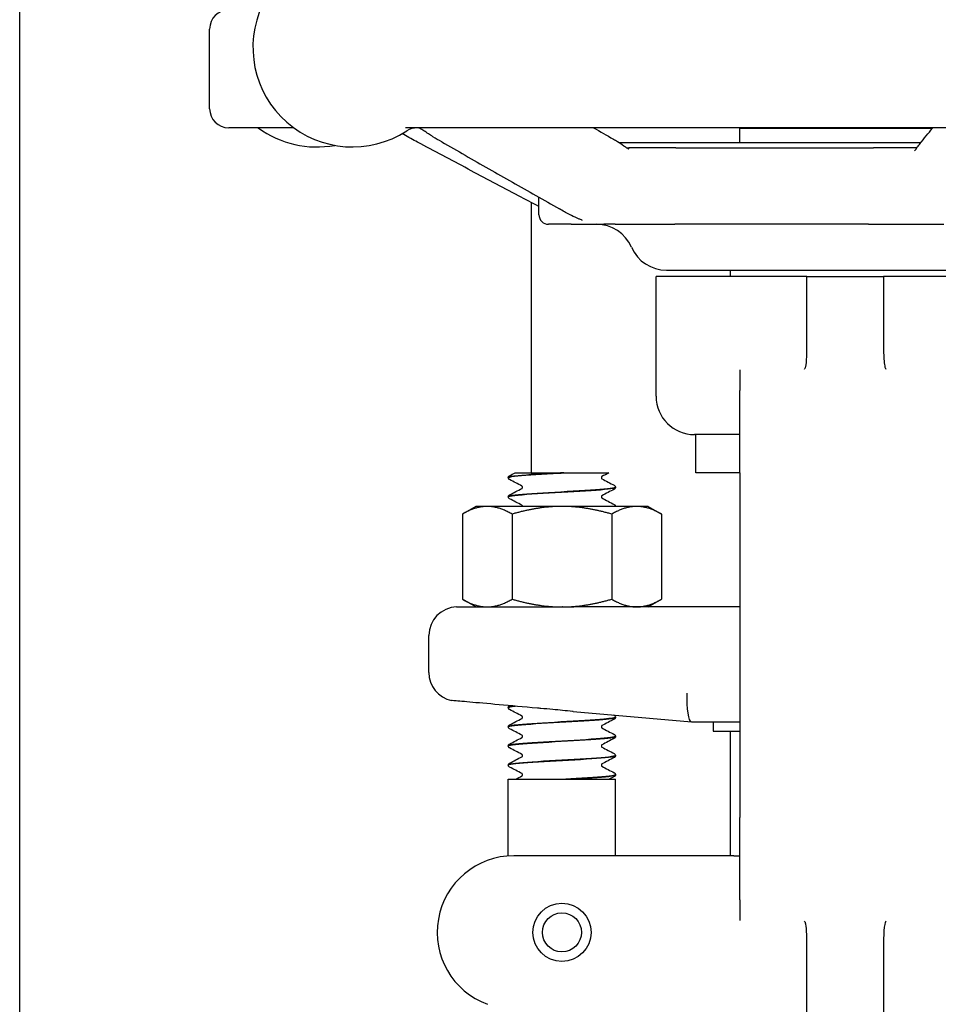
# Model space of a CAD drawing. Header units: inches. Extents: x 24 to 1128, y -94 to 748.
# Tile 500 of 573: x 967.96 to 970.96, y 263.45 to 266.67. Entities that reach past the tile are written whole.
import ezdxf

# ---------------------------------------------------------------- set-up
doc = ezdxf.new("R2010")
doc.units = ezdxf.units.IN
doc.header["$LTSCALE"] = 32
doc.header["$MEASUREMENT"] = 0
doc.layers.add('Visible (ANSI)', color=7, linetype='Continuous', lineweight=30)

msp = doc.modelspace()

# ---------------------------------------------------------------- linework, layer by layer
at = {"layer": 'Visible (ANSI)'}
for p, q in [((967.95916, 236.12612), (967.95916, 271.87612)), ((968.57916, 266.37762), (968.57916, 266.63762)), ((968.85385, 266.31512), (968.64166, 266.31512)), ((971.17415, 266.31512), (969.21899, 266.31512)), ((970.31041, 266.31362), (970.9384, 266.31362)), ((970.31041, 266.26575), (970.31041, 266.31362)), ((970.90018, 266.26575), (969.91793, 266.26575)), ((970.10091, 266.25012), (969.94741, 266.25012)), ((970.10091, 266.25012), (970.74647, 266.25012)), ((970.74622, 266.25012), (970.74647, 266.25012)), ((970.88809, 266.25012), (970.74647, 266.25012)), ((969.65416, 266.03137), (969.65416, 266.08836)), ((969.62916, 266.07103), (969.62916, 265.18862)), ((969.75927, 266.00012), (969.68541, 266.00012)), ((969.75927, 266.00012), (969.86652, 266.00012)), ((969.90326, 266.00012), (969.86652, 266.00012)), ((969.90326, 266.00012), (970.09804, 266.00012)), ((970.73046, 266.00012), (970.09804, 266.00012)), ((970.73046, 266.00012), (970.97601, 266.00012)), ((970.07084, 265.85012), (971.23754, 265.85012)), ((970.27916, 265.83012), (970.27916, 265.85012)), ((970.03666, 265.43862), (970.03666, 265.83012)), ((970.52301, 265.83012), (970.03666, 265.83012)), ((970.52916, 265.83012), (970.52301, 265.83012)), ((970.52916, 265.69617), (970.52916, 265.83012)), ((970.52916, 265.83012), (970.77916, 265.83012)), ((970.78532, 265.83012), (970.77916, 265.83012)), ((970.77916, 265.83012), (970.77916, 265.69617)), ((971.27166, 265.83012), (970.78532, 265.83012)), ((970.52916, 265.60368), (970.52916, 265.69617)), ((970.77916, 265.69617), (970.77916, 265.60368)), ((970.31041, 265.5253), (970.31041, 265.45722)), ((970.31041, 265.18862), (970.31041, 265.45722)), ((970.31041, 265.31362), (970.16166, 265.31362)), ((970.16666, 265.18862), (970.16666, 265.31362)), ((969.57616, 265.18862), (969.64326, 265.18862)), ((969.64326, 265.18862), (969.72419, 265.18862)), ((969.7351, 265.18862), (969.72419, 265.18862)), ((969.7351, 265.18862), (969.81588, 265.18862)), ((969.81588, 265.18862), (969.88227, 265.18862)), ((970.31041, 265.18862), (970.16666, 265.18862)), ((970.31041, 265.18862), (970.31041, 264.06362)), ((969.55416, 265.17265), (969.55416, 265.17327)), ((969.90416, 265.14137), (969.90416, 265.14199)), ((969.55416, 265.11008), (969.55416, 265.1107)), ((969.44766, 265.07912), (969.40412, 265.05398)), ((969.48538, 265.07912), (969.44766, 265.07912)), ((969.72916, 265.07912), (969.48538, 265.07912)), ((969.97295, 265.07912), (969.72916, 265.07912)), ((969.90416, 265.07912), (969.90416, 265.07942)), ((970.01066, 265.07912), (969.97295, 265.07912)), ((970.01066, 265.07912), (970.05421, 265.05398)), ((969.40412, 265.05398), (969.40412, 264.77627)), ((969.56664, 265.05398), (969.56664, 264.77627)), ((969.89169, 265.05398), (969.89169, 264.77627)), ((970.05421, 265.05398), (970.05421, 264.77627)), ((969.44766, 264.75112), (969.40412, 264.77627)), ((970.01066, 264.75112), (970.05421, 264.77627)), ((969.44766, 264.75112), (969.48538, 264.75112)), ((969.48538, 264.75112), (969.72916, 264.75112)), ((969.57667, 264.75096), (969.577, 264.75112)), ((969.72916, 264.75112), (969.76754, 264.75112)), ((969.7319, 264.75112), (969.73055, 264.75105)), ((969.74207, 264.75108), (969.74279, 264.75112)), ((970.31041, 264.75112), (969.76754, 264.75112)), ((969.29491, 264.53703), (969.29491, 264.65737)), ((969.55416, 264.4219), (969.55416, 264.42252)), ((969.55837, 264.42855), (969.5585, 264.42862)), ((969.76558, 264.40995), (970.15199, 264.37614)), ((969.90416, 264.39062), (969.90416, 264.39124)), ((969.55416, 264.35933), (969.55416, 264.35995)), ((970.15217, 264.37612), (970.15199, 264.37614)), ((970.15217, 264.37612), (970.31041, 264.37612)), ((970.22291, 264.37612), (970.22291, 264.34487)), ((969.90416, 264.32805), (969.90416, 264.32867)), ((970.22291, 264.34487), (970.31041, 264.34487)), ((970.27916, 263.93862), (970.27916, 264.34487)), ((969.55416, 264.29677), (969.55416, 264.29739)), ((969.90416, 264.26549), (969.90416, 264.26611)), ((969.55416, 264.23421), (969.55416, 264.23483)), ((969.90416, 264.20293), (969.90416, 264.20355)), ((969.55416, 264.18862), (969.90416, 264.18862)), ((969.55416, 263.93799), (969.55416, 264.18862)), ((969.7526, 264.18862), (969.74175, 264.18862)), ((969.90416, 263.93862), (969.90416, 264.18862)), ((970.31041, 263.79503), (970.31041, 264.06362)), ((970.10525, 263.93862), (969.57198, 263.93862)), ((970.29007, 263.93862), (970.10525, 263.93862)), ((970.29007, 263.93862), (970.31041, 263.93862)), ((970.31041, 263.79503), (970.31041, 263.72694)), ((970.52916, 263.55608), (970.52916, 263.64857)), ((970.77916, 263.64857), (970.77916, 263.55608)), ((970.52916, 263.12886), (970.52916, 263.55608)), ((970.77916, 263.55608), (970.77916, 263.12886))]:
    msp.add_line(p, q, dxfattribs=at)
for radius in [0.095, 0.06375]:
    msp.add_circle((969.72916, 263.68862), radius, dxfattribs=at)
for centre, radius, start, end in [((968.64166, 266.63762), 0.0625, 90, 180), ((969.04547, 266.57762), 0.325, 154.62307, 302.99589), ((968.64166, 266.37762), 0.0625, 180, 270), ((968.92948, 266.57762), 0.325, 233.87107, 280.27854), ((969.25649, 266.25262), 0.0625, 90, 122.99589), ((969.68541, 266.03137), 0.03125, 180, 270), ((969.84166, 265.87512), 0.125, 23.57818, 90), ((970.07079, 265.97512), 0.125, 203.57818, 270), ((970.16166, 265.43862), 0.125, 180, 270), ((969.38866, 264.65737), 0.09375, 91.88915, 180), ((969.38866, 264.53703), 0.09375, 180, 257.63495), ((969.57198, 263.68862), 0.25, 90, 250)]:
    msp.add_arc(centre, radius, start, end, dxfattribs=at)
msp.add_ellipse((970.15626, 264.46987), major_axis=(0.00409, 0.09375), ratio=0.2058405, start_param=1.5797833, end_param=3.1326057, dxfattribs=at)
for points, knots in [([(969.2755, 266.31503), (969.2755, 266.31503), (969.2755, 266.31503), (969.27548, 266.31503), (969.27546, 266.31503), (969.27539, 266.31503), (969.27534, 266.31503), (969.2752, 266.31503), (969.2751, 266.31503), (969.27485, 266.31504), (969.2747, 266.31504), (969.27439, 266.31505), (969.27422, 266.31505), (969.27372, 266.31506), (969.27337, 266.31506), (969.27238, 266.31507), (969.27173, 266.31508), (969.27017, 266.31509), (969.26926, 266.31509), (969.26579, 266.31511), (969.26332, 266.31512), (969.26001, 266.31512), (969.25917, 266.31512), (969.25773, 266.31512), (969.25712, 266.31512), (969.25649, 266.31512)], [0.435045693, 0.435045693, 0.435045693, 0.435045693, 0.43561134, 0.43561134, 0.436917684, 0.436917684, 0.438198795, 0.438198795, 0.43949022, 0.43949022, 0.440786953, 0.440786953, 0.442073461, 0.442073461, 0.444654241, 0.444654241, 0.44978688, 0.44978688, 0.457469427, 0.457469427, 0.479727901, 0.479727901, 0.487272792, 0.487272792, 0.492695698, 0.492695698, 0.492695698, 0.492695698]), ([(969.3367, 266.26908), (969.32727, 266.27445), (969.31724, 266.2802), (969.2983, 266.29219), (969.28877, 266.29878), (969.27378, 266.30851), (969.26885, 266.31157), (969.26351, 266.31431), (969.26261, 266.31474), (969.26179, 266.31512)], [0, 0, 0, 0, 0.10194952, 0.10194952, 0.20500071, 0.20500071, 0.25149705, 0.25149705, 0.26117643, 0.26117643, 0.26117643, 0.26117643]), ([(969.36195, 266.31512), (969.36195, 266.31512), (969.36193, 266.31512), (969.36186, 266.31512), (969.36179, 266.31512), (969.3615, 266.31512), (969.36127, 266.31512), (969.36076, 266.31512), (969.36049, 266.31512), (969.36014, 266.31512), (969.36002, 266.31512), (969.36002, 266.31512)], [0.003545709, 0.003545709, 0.003545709, 0.003545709, 0.004399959, 0.004399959, 0.006838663, 0.006838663, 0.013339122, 0.013339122, 0.022015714, 0.022015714, 0.028192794, 0.028192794, 0.028192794, 0.028192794]), ([(970.89792, 266.26292), (970.91157, 266.28001), (970.92522, 266.2971), (970.93911, 266.31451), (970.93936, 266.31482), (970.9396, 266.31512)], [0.95924083, 0.95924083, 0.95924083, 0.95924083, 1.28063663, 1.28063663, 1.28639378, 1.28639378, 1.28639378, 1.28639378]), ([(969.25781, 266.26819), (969.24288, 266.27613), (969.22794, 266.28433), (969.21179, 266.29431), (969.21011, 266.29536), (969.20841, 266.29642)], [0, 0, 0, 0, 0.14967641, 0.14967641, 0.1669258, 0.1669258, 0.1669258, 0.1669258]), ([(969.65416, 266.05777), (969.63194, 266.06956), (969.60971, 266.08134), (969.56001, 266.10771), (969.53253, 266.12229), (969.47758, 266.15146), (969.45011, 266.16605), (969.39516, 266.19523), (969.36769, 266.20982), (969.31275, 266.239), (969.28528, 266.2536), (969.25781, 266.26819)], [0.7856779, 0.7856779, 0.7856779, 0.7856779, 1.0071895, 1.0071895, 1.2810829, 1.2810829, 1.5549762, 1.5549762, 1.8288696, 1.8288696, 2.1027629, 2.1027629, 2.1027629, 2.1027629]), ([(969.3367, 266.26908), (969.36232, 266.25448), (969.38795, 266.23989), (969.43919, 266.2107), (969.46482, 266.19611), (969.51607, 266.16693), (969.5417, 266.15235), (969.59295, 266.12318), (969.61858, 266.1086), (969.66985, 266.07944), (969.69548, 266.06486), (969.72111, 266.05029)], [0.9601047, 0.9601047, 0.9601047, 0.9601047, 1.233998, 1.233998, 1.5078914, 1.5078914, 1.7817848, 1.7817848, 2.0556781, 2.0556781, 2.3295715, 2.3295715, 2.3295715, 2.3295715]), ([(969.89729, 266.27825), (969.90158, 266.27581), (969.90644, 266.27307), (969.91789, 266.26594), (969.92438, 266.26135), (969.93331, 266.25515), (969.93575, 266.25346), (969.93996, 266.25069), (969.94176, 266.24955), (969.94406, 266.24821), (969.9447, 266.24784), (969.94581, 266.24725), (969.94628, 266.24701), (969.94717, 266.24658), (969.94749, 266.24644), (969.9476, 266.24639), (969.94761, 266.24639), (969.94761, 266.24639)], [0, 0, 0, 0, 0.04699542, 0.04699542, 0.11490243, 0.11490243, 0.14035888, 0.14035888, 0.15950508, 0.15950508, 0.16742084, 0.16742084, 0.17475361, 0.17475361, 0.18491555, 0.18491555, 0.18723361, 0.18723361, 0.18723361, 0.18723361]), ([(969.94087, 266.25013), (969.94094, 266.25013), (969.94102, 266.25013), (969.94208, 266.25013), (969.94307, 266.25013), (969.9448, 266.25013), (969.94555, 266.25012), (969.94645, 266.25012), (969.9466, 266.25012), (969.94679, 266.25012), (969.94683, 266.25012), (969.94689, 266.25012), (969.94691, 266.25012), (969.94694, 266.25012), (969.94694, 266.25012), (969.94695, 266.25012), (969.94695, 266.25012), (969.94704, 266.25012), (969.9471, 266.25012), (969.94725, 266.25012), (969.94732, 266.25012), (969.9474, 266.25012)], [0.365646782, 0.365646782, 0.365646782, 0.365646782, 0.366238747, 0.366238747, 0.374269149, 0.374269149, 0.380293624, 0.380293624, 0.381424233, 0.381424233, 0.381755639, 0.381755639, 0.381902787, 0.381902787, 0.381939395, 0.381939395, 0.38197621, 0.38197621, 0.383061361, 0.383061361, 0.384147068, 0.384147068, 0.384147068, 0.384147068]), ([(970.88038, 266.23989), (970.88038, 266.23989), (970.88038, 266.23989), (970.88045, 266.23995), (970.88073, 266.24021), (970.88193, 266.24155), (970.88326, 266.24328), (970.88625, 266.2475), (970.88768, 266.24957), (970.89081, 266.25391), (970.89247, 266.25611), (970.89514, 266.25949), (970.89618, 266.26077), (970.89725, 266.26209), (970.8975, 266.26239), (970.89778, 266.26275), (970.89785, 266.26284), (970.89792, 266.26292)], [0.26212608, 0.26212608, 0.26212608, 0.26212608, 0.26523685, 0.26523685, 0.28985831, 0.28985831, 0.33915701, 0.33915701, 0.37182931, 0.37182931, 0.40139039, 0.40139039, 0.42145766, 0.42145766, 0.42810276, 0.42810276, 0.43031521, 0.43031521, 0.43031521, 0.43031521]), ([(969.79548, 266.01304), (969.79548, 266.01304), (969.79542, 266.01307), (969.79516, 266.01318), (969.79495, 266.01326), (969.79416, 266.01359), (969.79342, 266.0139), (969.79108, 266.01488), (969.78934, 266.01562), (969.78476, 266.01759), (969.78187, 266.01887), (969.77045, 266.02407), (969.76211, 266.02814), (969.74252, 266.03819), (969.73154, 266.04437), (969.72111, 266.05029)], [0.39585075, 0.39585075, 0.39585075, 0.39585075, 0.39968552, 0.39968552, 0.40370186, 0.40370186, 0.41181601, 0.41181601, 0.42782349, 0.42782349, 0.45404456, 0.45404456, 0.5327548, 0.5327548, 0.64518122, 0.64518122, 0.64518122, 0.64518122]), ([(970.52336, 265.53064), (970.5236, 265.53109), (970.52378, 265.53154), (970.52551, 265.53597), (970.52692, 265.54425), (970.5288, 265.57136), (970.52916, 265.58671), (970.52916, 265.60368)], [0.01028684, 0.01028684, 0.01028684, 0.01028684, 0.01590204, 0.01590204, 0.08584187, 0.08584187, 0.15193376, 0.15193376, 0.15193376, 0.15193376]), ([(970.77916, 265.60368), (970.77916, 265.59287), (970.77932, 265.58269), (970.78, 265.56416), (970.78049, 265.55581), (970.7822, 265.5398), (970.78335, 265.53428), (970.78473, 265.53112), (970.78484, 265.53089), (970.78496, 265.53064)], [0, 0, 0, 0, 0.09469213, 0.09469213, 0.18700728, 0.18700728, 0.29404594, 0.29404594, 0.30156032, 0.30156032, 0.30156032, 0.30156032]), ([(970.52135, 265.52699), (970.52138, 265.52703), (970.5214, 265.52708), (970.52209, 265.52827), (970.52274, 265.52944), (970.52336, 265.53064)], [-0.566346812, -0.566346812, -0.566346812, -0.566346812, -0.565454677, -0.565454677, -0.542430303, -0.542430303, -0.542430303, -0.542430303]), ([(970.78496, 265.53064), (970.78559, 265.52944), (970.78624, 265.52827), (970.78692, 265.52708), (970.78695, 265.52703), (970.78698, 265.52699)], [-0.020804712, -0.020804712, -0.020804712, -0.020804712, 0, 0, 0.000806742, 0.000806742, 0.000806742, 0.000806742]), ([(969.72419, 265.18862), (969.66994, 265.18554), (969.61712, 265.18245), (969.58594, 265.17936), (969.56542, 265.17733), (969.5546, 265.1753), (969.55443, 265.17327)], [0.0284489, 0.0284489, 0.0284489, 0.0284489, 0.9586618, 0.9586618, 0.9586618, 1.5707963, 1.5707963, 1.5707963, 1.5707963]), ([(969.55449, 265.17262), (969.55444, 265.17424), (969.56113, 265.17587), (969.57447, 265.17749), (969.59965, 265.18055), (969.64793, 265.18362), (969.70108, 265.18668), (969.71231, 265.18733), (969.72372, 265.18798), (969.7351, 265.18862)], [-7.8566906, -7.8566906, -7.8566906, -7.8566906, -7.3674505, -7.3674505, -7.3674505, -6.4443529, -6.4443529, -6.4443529, -6.2492664, -6.2492664, -6.2492664, -6.2492664]), ([(969.55416, 265.17329), (969.55422, 265.17457), (969.5547, 265.17577), (969.5558, 265.17743), (969.5564, 265.17798), (969.55744, 265.17878), (969.55791, 265.17906), (969.55837, 265.1793)], [0, 0, 0, 0, 0.017960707, 0.017960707, 0.035135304, 0.035135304, 0.051182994, 0.051182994, 0.051182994, 0.051182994]), ([(969.55837, 265.16661), (969.55766, 265.16699), (969.5569, 265.16744), (969.55565, 265.16873), (969.55521, 265.16929), (969.55448, 265.17075), (969.55421, 265.17167), (969.55416, 265.17262)], [0, 0, 0, 0, 0.024898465, 0.024898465, 0.037820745, 0.037820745, 0.051208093, 0.051208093, 0.051208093, 0.051208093]), ([(969.85962, 265.17673), (969.85956, 265.17669), (969.85939, 265.17658), (969.85888, 265.17605), (969.85857, 265.17566), (969.85803, 265.17452), (969.85783, 265.17375), (969.85783, 265.17296)], [0.008751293, 0.008751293, 0.008751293, 0.008751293, 0.024017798, 0.024017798, 0.03673453, 0.03673453, 0.049915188, 0.049915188, 0.049915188, 0.049915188]), ([(969.85783, 265.17296), (969.85783, 265.17175), (969.85833, 265.17063), (969.85912, 265.16955), (969.85941, 265.16934), (969.85961, 265.16919), (969.85965, 265.16917), (969.85965, 265.16917)], [0, 0, 0, 0, 0.02017106, 0.02017106, 0.036592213, 0.036592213, 0.045399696, 0.045399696, 0.045399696, 0.045399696]), ([(969.55438, 265.11006), (969.55425, 265.11093), (969.55611, 265.1118), (969.56005, 265.11267), (969.57436, 265.11584), (969.61587, 265.119), (969.66798, 265.12217), (969.71892, 265.12526), (969.77869, 265.12836), (969.82433, 265.13145), (969.86975, 265.13453), (969.90008, 265.13761), (969.90376, 265.14069), (969.90403, 265.14091), (969.90415, 265.14114), (969.90414, 265.14137)], [-14.139876, -14.139876, -14.139876, -14.139876, -13.877024, -13.877024, -13.877024, -12.9235543, -12.9235543, -12.9235543, -11.9914333, -11.9914333, -11.9914333, -11.0635915, -11.0635915, -11.0635915, -10.9955743, -10.9955743, -10.9955743, -10.9955743]), ([(969.90416, 265.14201), (969.9042, 265.13904), (969.87958, 265.13606), (969.83885, 265.13309), (969.79664, 265.13001), (969.73813, 265.12693), (969.68566, 265.12384), (969.63321, 265.12076), (969.58803, 265.11768), (969.56738, 265.1146), (969.55868, 265.1133), (969.55442, 265.112), (969.55448, 265.1107)], [4.70968, 4.70968, 4.70968, 4.70968, 5.6057508, 5.6057508, 5.6057508, 6.5343927, 6.5343927, 6.5343927, 7.4627822, 7.4627822, 7.4627822, 7.8539816, 7.8539816, 7.8539816, 7.8539816]), ([(969.6005, 265.14168), (969.6005, 265.14288), (969.6, 265.144), (969.5992, 265.14508), (969.59892, 265.14529), (969.59871, 265.14544), (969.59868, 265.14546), (969.59868, 265.14546)], [0, 0, 0, 0, 0.02017106, 0.02017106, 0.036592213, 0.036592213, 0.045399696, 0.045399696, 0.045399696, 0.045399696]), ([(969.5987, 265.1379), (969.59877, 265.13794), (969.59894, 265.13805), (969.59945, 265.13859), (969.59976, 265.13897), (969.60029, 265.14011), (969.6005, 265.14089), (969.6005, 265.14168)], [0.008751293, 0.008751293, 0.008751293, 0.008751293, 0.024017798, 0.024017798, 0.03673453, 0.03673453, 0.049915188, 0.049915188, 0.049915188, 0.049915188]), ([(969.89995, 265.14802), (969.90067, 265.14764), (969.90143, 265.14719), (969.90267, 265.14591), (969.90311, 265.14534), (969.90385, 265.14389), (969.90412, 265.14296), (969.90416, 265.14201)], [0, 0, 0, 0, 0.024898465, 0.024898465, 0.037820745, 0.037820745, 0.051208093, 0.051208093, 0.051208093, 0.051208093]), ([(969.90416, 265.14134), (969.9041, 265.14006), (969.90363, 265.13886), (969.90252, 265.1372), (969.90193, 265.13666), (969.90089, 265.13585), (969.90042, 265.13557), (969.89995, 265.13533)], [0, 0, 0, 0, 0.017960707, 0.017960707, 0.035135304, 0.035135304, 0.051182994, 0.051182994, 0.051182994, 0.051182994]), ([(969.55416, 265.11073), (969.55422, 265.11201), (969.5547, 265.11321), (969.5558, 265.11487), (969.5564, 265.11541), (969.55744, 265.11622), (969.55791, 265.1165), (969.55837, 265.11674)], [0, 0, 0, 0, 0.017960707, 0.017960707, 0.035135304, 0.035135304, 0.051182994, 0.051182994, 0.051182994, 0.051182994]), ([(969.55837, 265.10405), (969.55766, 265.10443), (969.5569, 265.10488), (969.55565, 265.10616), (969.55521, 265.10673), (969.55448, 265.10818), (969.55421, 265.10911), (969.55416, 265.11006)], [0, 0, 0, 0, 0.024898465, 0.024898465, 0.037820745, 0.037820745, 0.051208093, 0.051208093, 0.051208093, 0.051208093]), ([(969.85962, 265.11417), (969.85956, 265.11413), (969.85939, 265.11402), (969.85888, 265.11348), (969.85857, 265.1131), (969.85803, 265.11196), (969.85783, 265.11118), (969.85783, 265.11039)], [0.008751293, 0.008751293, 0.008751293, 0.008751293, 0.024017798, 0.024017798, 0.03673453, 0.03673453, 0.049915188, 0.049915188, 0.049915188, 0.049915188]), ([(969.85783, 265.11039), (969.85783, 265.10919), (969.85833, 265.10807), (969.85912, 265.10699), (969.85941, 265.10678), (969.85961, 265.10663), (969.85965, 265.10661), (969.85965, 265.10661)], [0, 0, 0, 0, 0.02017106, 0.02017106, 0.036592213, 0.036592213, 0.045399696, 0.045399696, 0.045399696, 0.045399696]), ([(969.6005, 265.07912), (969.60049, 265.08033), (969.6, 265.08144), (969.5992, 265.08252), (969.59892, 265.08273), (969.59871, 265.08288), (969.59868, 265.0829), (969.59868, 265.0829)], [0.000064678, 0.000064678, 0.000064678, 0.000064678, 0.02017106, 0.02017106, 0.036592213, 0.036592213, 0.045399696, 0.045399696, 0.045399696, 0.045399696]), ([(969.89995, 265.08546), (969.90067, 265.08508), (969.90143, 265.08463), (969.90267, 265.08334), (969.90311, 265.08278), (969.90385, 265.08132), (969.90412, 265.0804), (969.90416, 265.07945)], [0, 0, 0, 0, 0.024898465, 0.024898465, 0.037820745, 0.037820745, 0.051208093, 0.051208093, 0.051208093, 0.051208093]), ([(969.38557, 264.75107), (969.38557, 264.75107), (969.38673, 264.75107), (969.39441, 264.75107), (969.40593, 264.75106), (969.44352, 264.75104), (969.47151, 264.75102), (969.52924, 264.75099), (969.55556, 264.75097), (969.60741, 264.75094), (969.63216, 264.75092), (969.65762, 264.7509)], [1.2366721, 1.2366721, 1.2366721, 1.2366721, 1.3621369, 1.3621369, 1.6526244, 1.6526244, 1.9961754, 1.9961754, 2.2345824, 2.2345824, 2.4334495, 2.4334495, 2.4334495, 2.4334495]), ([(969.65762, 264.7509), (969.66041, 264.7509), (969.66321, 264.7509), (969.67567, 264.7509), (969.68537, 264.75092), (969.71016, 264.75098), (969.72526, 264.75103), (969.7488, 264.7511), (969.75718, 264.75112), (969.76623, 264.75112), (969.76688, 264.75112), (969.76754, 264.75112)], [0.04807073, 0.04807073, 0.04807073, 0.04807073, 0.06985523, 0.06985523, 0.14510353, 0.14510353, 0.26153365, 0.26153365, 0.32575457, 0.32575457, 0.3307654, 0.3307654, 0.3307654, 0.3307654]), ([(969.64892, 264.42061), (969.60431, 264.42456), (969.56186, 264.42832), (969.48618, 264.43502), (969.45364, 264.43791), (969.40288, 264.44241), (969.38509, 264.44399), (969.37102, 264.44524), (969.36859, 264.44546), (969.36859, 264.44546)], [0, 0, 0, 0, 0.3480138, 0.3480138, 0.6950932, 0.6950932, 1.0409541, 1.0409541, 1.2230225, 1.2230225, 1.2230225, 1.2230225]), ([(969.55416, 264.42254), (969.55422, 264.42382), (969.5547, 264.42502), (969.5558, 264.42668), (969.5564, 264.42723), (969.55744, 264.42803), (969.55791, 264.42831), (969.55837, 264.42855)], [0, 0, 0, 0, 0.017960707, 0.017960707, 0.035135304, 0.035135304, 0.051182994, 0.051182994, 0.051182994, 0.051182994]), ([(969.55837, 264.41586), (969.55766, 264.41624), (969.5569, 264.41669), (969.55565, 264.41798), (969.55521, 264.41854), (969.55448, 264.42), (969.55421, 264.42092), (969.55416, 264.42187)], [0, 0, 0, 0, 0.024898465, 0.024898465, 0.037820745, 0.037820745, 0.051208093, 0.051208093, 0.051208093, 0.051208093]), ([(969.76558, 264.40995), (969.76502, 264.41), (969.76446, 264.41004), (969.74228, 264.41199), (969.72073, 264.41403), (969.68639, 264.41722), (969.67359, 264.4184), (969.65685, 264.41991), (969.65288, 264.42026), (969.64892, 264.42061)], [-0.00429657, -0.00429657, -0.00429657, -0.00429657, 0, 0, 0.16568567, 0.16568567, 0.26480212, 0.26480212, 0.29565933, 0.29565933, 0.29565933, 0.29565933]), ([(969.90396, 264.39126), (969.90384, 264.38903), (969.89076, 264.38681), (969.86648, 264.38458), (969.83304, 264.38151), (969.77915, 264.37844), (969.72523, 264.37537), (969.67135, 264.37231), (969.6187, 264.36924), (969.58719, 264.36617), (969.56589, 264.3641), (969.55459, 264.36203), (969.55441, 264.35995)], [80.1079037, 80.1079037, 80.1079037, 80.1079037, 80.7792692, 80.7792692, 80.7792692, 81.7038978, 81.7038978, 81.7038978, 82.6277161, 82.6277161, 82.6277161, 83.2522053, 83.2522053, 83.2522053, 83.2522053]), ([(969.55449, 264.35931), (969.55444, 264.36093), (969.56112, 264.36255), (969.57445, 264.36418), (969.59969, 264.36725), (969.64816, 264.37032), (969.70147, 264.37339), (969.75477, 264.37646), (969.81165, 264.37953), (969.85054, 264.38261), (969.88434, 264.38528), (969.90385, 264.38795), (969.9041, 264.39062)], [-89.5380996, -89.5380996, -89.5380996, -89.5380996, -89.0490707, -89.0490707, -89.0490707, -88.1235008, -88.1235008, -88.1235008, -87.1981489, -87.1981489, -87.1981489, -86.393798, -86.393798, -86.393798, -86.393798]), ([(969.6005, 264.39093), (969.6005, 264.39213), (969.6, 264.39325), (969.5992, 264.39433), (969.59892, 264.39454), (969.59871, 264.39469), (969.59868, 264.39471), (969.59868, 264.39471)], [0, 0, 0, 0, 0.02017106, 0.02017106, 0.036592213, 0.036592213, 0.045399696, 0.045399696, 0.045399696, 0.045399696]), ([(969.5987, 264.38715), (969.59877, 264.38719), (969.59894, 264.3873), (969.59945, 264.38784), (969.59976, 264.38822), (969.60029, 264.38936), (969.6005, 264.39014), (969.6005, 264.39093)], [0.008751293, 0.008751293, 0.008751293, 0.008751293, 0.024017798, 0.024017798, 0.03673453, 0.03673453, 0.049915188, 0.049915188, 0.049915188, 0.049915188]), ([(969.89995, 264.39727), (969.90067, 264.39689), (969.90143, 264.39644), (969.90267, 264.39516), (969.90311, 264.39459), (969.90385, 264.39314), (969.90412, 264.39221), (969.90416, 264.39126)], [0, 0, 0, 0, 0.024898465, 0.024898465, 0.037820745, 0.037820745, 0.051208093, 0.051208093, 0.051208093, 0.051208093]), ([(969.90416, 264.39059), (969.9041, 264.38931), (969.90363, 264.38811), (969.90252, 264.38645), (969.90193, 264.38591), (969.90089, 264.3851), (969.90042, 264.38482), (969.89995, 264.38458)], [0, 0, 0, 0, 0.017960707, 0.017960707, 0.035135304, 0.035135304, 0.051182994, 0.051182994, 0.051182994, 0.051182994]), ([(969.55416, 264.35998), (969.55422, 264.36126), (969.5547, 264.36246), (969.5558, 264.36412), (969.5564, 264.36466), (969.55744, 264.36547), (969.55791, 264.36575), (969.55837, 264.36599)], [0, 0, 0, 0, 0.017960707, 0.017960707, 0.035135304, 0.035135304, 0.051182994, 0.051182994, 0.051182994, 0.051182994]), ([(969.55837, 264.3533), (969.55766, 264.35368), (969.5569, 264.35413), (969.55565, 264.35541), (969.55521, 264.35598), (969.55448, 264.35743), (969.55421, 264.35836), (969.55416, 264.35931)], [0, 0, 0, 0, 0.024898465, 0.024898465, 0.037820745, 0.037820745, 0.051208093, 0.051208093, 0.051208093, 0.051208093]), ([(969.85962, 264.36342), (969.85956, 264.36338), (969.85939, 264.36327), (969.85888, 264.36273), (969.85857, 264.36235), (969.85803, 264.36121), (969.85783, 264.36043), (969.85783, 264.35964)], [0.008751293, 0.008751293, 0.008751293, 0.008751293, 0.024017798, 0.024017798, 0.03673453, 0.03673453, 0.049915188, 0.049915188, 0.049915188, 0.049915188]), ([(969.85783, 264.35964), (969.85783, 264.35844), (969.85833, 264.35732), (969.85912, 264.35624), (969.85941, 264.35603), (969.85961, 264.35588), (969.85965, 264.35586), (969.85965, 264.35586)], [0, 0, 0, 0, 0.02017106, 0.02017106, 0.036592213, 0.036592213, 0.045399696, 0.045399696, 0.045399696, 0.045399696]), ([(969.5544, 264.29674), (969.55427, 264.2977), (969.55649, 264.29865), (969.56118, 264.2996), (969.57635, 264.30268), (969.61698, 264.30576), (969.66761, 264.30883), (969.71822, 264.31191), (969.77764, 264.31499), (969.82323, 264.31806), (969.86881, 264.32114), (969.89951, 264.32421), (969.90365, 264.32729), (969.90399, 264.32754), (969.90415, 264.3278), (969.90413, 264.32805)], [-95.8212849, -95.8212849, -95.8212849, -95.8212849, -95.5343789, -95.5343789, -95.5343789, -94.6072107, -94.6072107, -94.6072107, -93.6802788, -93.6802788, -93.6802788, -92.7535806, -92.7535806, -92.7535806, -92.6769833, -92.6769833, -92.6769833, -92.6769833]), ([(969.90415, 264.3287), (969.90413, 264.32578), (969.88055, 264.32286), (969.84113, 264.31995), (969.79936, 264.31685), (969.74082, 264.31376), (969.688, 264.31067), (969.63529, 264.30758), (969.58954, 264.3045), (969.56824, 264.30141), (969.55898, 264.30007), (969.55444, 264.29873), (969.55448, 264.29739)], [86.391089, 86.391089, 86.391089, 86.391089, 87.270336, 87.270336, 87.270336, 88.2020629, 88.2020629, 88.2020629, 89.131595, 89.131595, 89.131595, 89.5353906, 89.5353906, 89.5353906, 89.5353906]), ([(969.6005, 264.32836), (969.6005, 264.32957), (969.6, 264.33069), (969.5992, 264.33177), (969.59892, 264.33198), (969.59871, 264.33213), (969.59868, 264.33215), (969.59868, 264.33215)], [0, 0, 0, 0, 0.02017106, 0.02017106, 0.036592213, 0.036592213, 0.045399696, 0.045399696, 0.045399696, 0.045399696]), ([(969.5987, 264.32459), (969.59877, 264.32462), (969.59894, 264.32474), (969.59945, 264.32527), (969.59976, 264.32566), (969.60029, 264.3268), (969.6005, 264.32757), (969.6005, 264.32836)], [0.008751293, 0.008751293, 0.008751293, 0.008751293, 0.024017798, 0.024017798, 0.03673453, 0.03673453, 0.049915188, 0.049915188, 0.049915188, 0.049915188]), ([(969.89995, 264.33471), (969.90067, 264.33433), (969.90143, 264.33388), (969.90267, 264.33259), (969.90311, 264.33203), (969.90385, 264.33057), (969.90412, 264.32965), (969.90416, 264.3287)], [0, 0, 0, 0, 0.024898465, 0.024898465, 0.037820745, 0.037820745, 0.051208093, 0.051208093, 0.051208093, 0.051208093]), ([(969.90416, 264.32803), (969.9041, 264.32675), (969.90363, 264.32555), (969.90252, 264.32389), (969.90193, 264.32334), (969.90089, 264.32254), (969.90042, 264.32226), (969.89995, 264.32202)], [0, 0, 0, 0, 0.017960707, 0.017960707, 0.035135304, 0.035135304, 0.051182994, 0.051182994, 0.051182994, 0.051182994]), ([(969.55416, 264.29742), (969.55422, 264.2987), (969.5547, 264.2999), (969.5558, 264.30155), (969.5564, 264.3021), (969.55744, 264.3029), (969.55791, 264.30318), (969.55837, 264.30343)], [0, 0, 0, 0, 0.017960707, 0.017960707, 0.035135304, 0.035135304, 0.051182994, 0.051182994, 0.051182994, 0.051182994]), ([(969.55837, 264.29074), (969.55766, 264.29111), (969.5569, 264.29157), (969.55565, 264.29285), (969.55521, 264.29341), (969.55448, 264.29487), (969.55421, 264.29579), (969.55416, 264.29674)], [0, 0, 0, 0, 0.024898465, 0.024898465, 0.037820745, 0.037820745, 0.051208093, 0.051208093, 0.051208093, 0.051208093]), ([(969.85962, 264.30086), (969.85956, 264.30082), (969.85939, 264.30071), (969.85888, 264.30017), (969.85857, 264.29979), (969.85803, 264.29865), (969.85783, 264.29787), (969.85783, 264.29708)], [0.008751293, 0.008751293, 0.008751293, 0.008751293, 0.024017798, 0.024017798, 0.03673453, 0.03673453, 0.049915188, 0.049915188, 0.049915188, 0.049915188]), ([(969.85783, 264.29708), (969.85783, 264.29587), (969.85833, 264.29475), (969.85912, 264.29368), (969.85941, 264.29346), (969.85961, 264.29331), (969.85965, 264.29329), (969.85965, 264.29329)], [0, 0, 0, 0, 0.02017106, 0.02017106, 0.036592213, 0.036592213, 0.045399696, 0.045399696, 0.045399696, 0.045399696]), ([(969.55419, 264.23418), (969.55416, 264.23442), (969.5543, 264.23467), (969.5546, 264.23491), (969.55841, 264.23799), (969.58893, 264.24108), (969.6345, 264.24416), (969.68006, 264.24724), (969.73958, 264.25032), (969.79034, 264.25341), (969.84108, 264.25649), (969.88185, 264.25957), (969.89709, 264.26265), (969.90177, 264.2636), (969.90401, 264.26454), (969.90392, 264.26549)], [-102.1044703, -102.1044703, -102.1044703, -102.1044703, -102.0313957, -102.0313957, -102.0313957, -101.1024988, -101.1024988, -101.1024988, -100.173857, -100.173857, -100.173857, -99.2454675, -99.2454675, -99.2454675, -98.9601686, -98.9601686, -98.9601686, -98.9601686]), ([(969.90406, 264.26614), (969.90414, 264.26562), (969.90349, 264.2651), (969.90209, 264.26458), (969.89354, 264.26141), (969.8571, 264.25825), (969.80734, 264.25508), (969.75869, 264.25199), (969.69856, 264.24889), (969.65006, 264.2458), (969.60178, 264.24272), (969.56617, 264.23964), (969.5568, 264.23656), (969.55505, 264.23598), (969.55422, 264.23541), (969.55428, 264.23483)], [92.6742743, 92.6742743, 92.6742743, 92.6742743, 92.8312256, 92.8312256, 92.8312256, 93.7846953, 93.7846953, 93.7846953, 94.7168163, 94.7168163, 94.7168163, 95.6446581, 95.6446581, 95.6446581, 95.8185759, 95.8185759, 95.8185759, 95.8185759]), ([(969.6005, 264.2658), (969.6005, 264.26701), (969.6, 264.26813), (969.5992, 264.2692), (969.59892, 264.26942), (969.59871, 264.26957), (969.59868, 264.26959), (969.59868, 264.26959)], [0, 0, 0, 0, 0.02017106, 0.02017106, 0.036592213, 0.036592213, 0.045399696, 0.045399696, 0.045399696, 0.045399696]), ([(969.5987, 264.26203), (969.59877, 264.26206), (969.59894, 264.26218), (969.59945, 264.26271), (969.59976, 264.2631), (969.60029, 264.26423), (969.6005, 264.26501), (969.6005, 264.2658)], [0.008751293, 0.008751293, 0.008751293, 0.008751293, 0.024017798, 0.024017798, 0.03673453, 0.03673453, 0.049915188, 0.049915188, 0.049915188, 0.049915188]), ([(969.89995, 264.27214), (969.90067, 264.27177), (969.90143, 264.27132), (969.90267, 264.27003), (969.90311, 264.26947), (969.90385, 264.26801), (969.90412, 264.26709), (969.90416, 264.26614)], [0, 0, 0, 0, 0.024898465, 0.024898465, 0.037820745, 0.037820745, 0.051208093, 0.051208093, 0.051208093, 0.051208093]), ([(969.90416, 264.26546), (969.9041, 264.26419), (969.90363, 264.26299), (969.90252, 264.26133), (969.90193, 264.26078), (969.90089, 264.25998), (969.90042, 264.2597), (969.89995, 264.25946)], [0, 0, 0, 0, 0.017960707, 0.017960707, 0.035135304, 0.035135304, 0.051182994, 0.051182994, 0.051182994, 0.051182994]), ([(969.55416, 264.23486), (969.55422, 264.23613), (969.5547, 264.23733), (969.5558, 264.23899), (969.5564, 264.23954), (969.55744, 264.24034), (969.55791, 264.24062), (969.55837, 264.24086)], [0, 0, 0, 0, 0.017960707, 0.017960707, 0.035135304, 0.035135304, 0.051182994, 0.051182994, 0.051182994, 0.051182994]), ([(969.55837, 264.22818), (969.55766, 264.22855), (969.5569, 264.229), (969.55565, 264.23029), (969.55521, 264.23085), (969.55448, 264.23231), (969.55421, 264.23323), (969.55416, 264.23418)], [0, 0, 0, 0, 0.024898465, 0.024898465, 0.037820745, 0.037820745, 0.051208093, 0.051208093, 0.051208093, 0.051208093]), ([(969.85962, 264.23829), (969.85956, 264.23826), (969.85939, 264.23814), (969.85888, 264.23761), (969.85857, 264.23722), (969.85803, 264.23609), (969.85783, 264.23531), (969.85783, 264.23452)], [0.008751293, 0.008751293, 0.008751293, 0.008751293, 0.024017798, 0.024017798, 0.03673453, 0.03673453, 0.049915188, 0.049915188, 0.049915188, 0.049915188]), ([(969.85783, 264.23452), (969.85783, 264.23331), (969.85833, 264.23219), (969.85912, 264.23112), (969.85941, 264.2309), (969.85961, 264.23075), (969.85965, 264.23073), (969.85965, 264.23073)], [0, 0, 0, 0, 0.02017106, 0.02017106, 0.036592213, 0.036592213, 0.045399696, 0.045399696, 0.045399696, 0.045399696]), ([(969.6005, 264.20324), (969.6005, 264.20445), (969.6, 264.20557), (969.5992, 264.20664), (969.59892, 264.20686), (969.59871, 264.20701), (969.59868, 264.20703), (969.59868, 264.20703)], [0, 0, 0, 0, 0.02017106, 0.02017106, 0.036592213, 0.036592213, 0.045399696, 0.045399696, 0.045399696, 0.045399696]), ([(969.5987, 264.19946), (969.59877, 264.1995), (969.59894, 264.19961), (969.59945, 264.20015), (969.59976, 264.20053), (969.60029, 264.20167), (969.6005, 264.20245), (969.6005, 264.20324)], [0.008751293, 0.008751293, 0.008751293, 0.008751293, 0.024017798, 0.024017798, 0.03673453, 0.03673453, 0.049915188, 0.049915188, 0.049915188, 0.049915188]), ([(969.90386, 264.20358), (969.90398, 264.2023), (969.89995, 264.20103), (969.89164, 264.19976), (969.87163, 264.19669), (969.82729, 264.19363), (969.77535, 264.19057), (969.76437, 264.18992), (969.7531, 264.18927), (969.74175, 264.18862)], [98.9574596, 98.9574596, 98.9574596, 98.9574596, 99.3407992, 99.3407992, 99.3407992, 100.2638967, 100.2638967, 100.2638967, 100.4589833, 100.4589833, 100.4589833, 100.4589833]), ([(969.7526, 264.18862), (969.80638, 264.19171), (969.8559, 264.1948), (969.88221, 264.19789), (969.89653, 264.19957), (969.90379, 264.20125), (969.90383, 264.20293)], [-106.6798007, -106.6798007, -106.6798007, -106.6798007, -105.7495879, -105.7495879, -105.7495879, -105.2433539, -105.2433539, -105.2433539, -105.2433539]), ([(969.89995, 264.20958), (969.90067, 264.20921), (969.90143, 264.20875), (969.90267, 264.20747), (969.90311, 264.20691), (969.90385, 264.20545), (969.90412, 264.20453), (969.90416, 264.20358)], [0, 0, 0, 0, 0.024898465, 0.024898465, 0.037820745, 0.037820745, 0.051208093, 0.051208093, 0.051208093, 0.051208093]), ([(969.90416, 264.2029), (969.9041, 264.20162), (969.90363, 264.20042), (969.90252, 264.19877), (969.90193, 264.19822), (969.90089, 264.19742), (969.90042, 264.19714), (969.89995, 264.19689)], [0, 0, 0, 0, 0.017960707, 0.017960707, 0.035135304, 0.035135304, 0.051182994, 0.051182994, 0.051182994, 0.051182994]), ([(970.52336, 263.72161), (970.52274, 263.7228), (970.52209, 263.72398), (970.5214, 263.72517), (970.52138, 263.72522), (970.52135, 263.72526)], [-0.020840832, -0.020840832, -0.020840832, -0.020840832, 0, 0, 0.000807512, 0.000807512, 0.000807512, 0.000807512]), ([(970.52916, 263.64857), (970.52916, 263.66461), (970.52883, 263.67921), (970.52715, 263.70582), (970.52584, 263.7144), (970.52406, 263.72005), (970.52372, 263.72092), (970.52336, 263.72161)], [0, 0, 0, 0, 0.14044728, 0.14044728, 0.29472543, 0.29472543, 0.32889511, 0.32889511, 0.32889511, 0.32889511]), ([(970.78496, 263.72161), (970.7847, 263.7211), (970.78449, 263.72059), (970.78227, 263.71474), (970.78046, 263.70188), (970.77931, 263.66877), (970.77916, 263.65896), (970.77916, 263.64857)], [0.01027275, 0.01027275, 0.01027275, 0.01027275, 0.01655356, 0.01655356, 0.11390533, 0.11390533, 0.15067112, 0.15067112, 0.15067112, 0.15067112]), ([(970.78698, 263.72526), (970.78695, 263.72522), (970.78692, 263.72517), (970.78624, 263.72398), (970.78559, 263.72281), (970.78496, 263.72161)], [-0.369912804, -0.369912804, -0.369912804, -0.369912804, -0.369497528, -0.369497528, -0.358790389, -0.358790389, -0.358790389, -0.358790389])]:
    msp.add_open_spline(points, degree=3, knots=knots, dxfattribs=at)
for points in [[(969.83244, 266.31512), (969.85406, 266.30283), (969.87567, 266.29054), (969.89729, 266.27825)], [(970.34746, 266.31362), (970.34741, 266.31418), (970.34725, 266.31469), (970.34705, 266.31512)], [(969.55837, 265.1793), (969.5643, 265.18241), (969.57023, 265.18551), (969.57616, 265.18862)], [(969.88227, 265.18862), (969.87472, 265.18466), (969.86717, 265.1807), (969.85962, 265.17673)], [(969.59868, 265.14546), (969.58525, 265.15252), (969.57181, 265.15957), (969.55837, 265.16661)], [(969.85964, 265.16917), (969.87307, 265.16211), (969.88651, 265.15506), (969.89995, 265.14802)], [(969.55837, 265.11674), (969.57182, 265.12378), (969.58527, 265.13083), (969.5987, 265.1379)], [(969.89995, 265.13533), (969.88651, 265.12829), (969.87306, 265.12124), (969.85962, 265.11417)], [(969.59868, 265.0829), (969.58525, 265.08996), (969.57181, 265.09701), (969.55837, 265.10405)], [(969.85964, 265.10661), (969.87307, 265.09955), (969.88651, 265.0925), (969.89995, 265.08546)], [(969.90403, 265.07945), (969.90405, 265.07934), (969.90404, 265.07923), (969.90399, 265.07912)], [(969.57398, 264.42727), (969.5613, 264.42568), (969.55435, 264.4241), (969.55421, 264.42252)], [(969.55436, 264.42187), (969.55445, 264.42358), (969.56221, 264.42529), (969.5768, 264.427)], [(969.59868, 264.39471), (969.58525, 264.40177), (969.57181, 264.40882), (969.55837, 264.41586)], [(969.55837, 264.36599), (969.57182, 264.37303), (969.58527, 264.38008), (969.5987, 264.38715)], [(969.89995, 264.38458), (969.88651, 264.37754), (969.87306, 264.37049), (969.85962, 264.36342)], [(969.89784, 264.39838), (969.89855, 264.39801), (969.89925, 264.39764), (969.89995, 264.39727)], [(969.59868, 264.33215), (969.58525, 264.33921), (969.57181, 264.34626), (969.55837, 264.3533)], [(969.85964, 264.35586), (969.87307, 264.3488), (969.88651, 264.34175), (969.89995, 264.33471)], [(969.55837, 264.30343), (969.57182, 264.31047), (969.58527, 264.31752), (969.5987, 264.32459)], [(969.89995, 264.32202), (969.88651, 264.31498), (969.87306, 264.30792), (969.85962, 264.30086)], [(969.59868, 264.26958), (969.58525, 264.27665), (969.57181, 264.2837), (969.55837, 264.29074)], [(969.85964, 264.2933), (969.87307, 264.28623), (969.88651, 264.27919), (969.89995, 264.27214)], [(969.55837, 264.24086), (969.57182, 264.24791), (969.58527, 264.25496), (969.5987, 264.26203)], [(969.89995, 264.25946), (969.88651, 264.25241), (969.87306, 264.24536), (969.85962, 264.23829)], [(969.59868, 264.20702), (969.58525, 264.21409), (969.57181, 264.22113), (969.55837, 264.22818)], [(969.85964, 264.23074), (969.87307, 264.22367), (969.88651, 264.21662), (969.89995, 264.20958)], [(969.57807, 264.18862), (969.58495, 264.19223), (969.59183, 264.19585), (969.5987, 264.19946)], [(969.89995, 264.19689), (969.89469, 264.19414), (969.88943, 264.19138), (969.88418, 264.18862)]]:
    msp.add_open_spline(points, degree=3, dxfattribs=at)
for points in [[(969.48538, 265.07912), (969.44766, 265.07912), (969.40412, 265.05398)], [(969.56664, 265.05398), (969.52309, 265.07912), (969.48538, 265.07912)], [(969.72916, 265.07912), (969.65374, 265.07912), (969.56664, 265.05398)], [(969.89169, 265.05398), (969.80459, 265.07912), (969.72916, 265.07912)], [(969.97295, 265.07912), (969.93524, 265.07912), (969.89169, 265.05398)], [(970.05421, 265.05398), (970.01066, 265.07912), (969.97295, 265.07912)], [(969.40412, 264.77627), (969.44766, 264.75112), (969.48538, 264.75112)], [(969.48538, 264.75112), (969.52309, 264.75112), (969.56664, 264.77627)], [(969.56664, 264.77627), (969.65374, 264.75112), (969.72916, 264.75112)], [(969.72916, 264.75112), (969.80459, 264.75112), (969.89169, 264.77627)], [(969.89169, 264.77627), (969.93524, 264.75112), (969.97295, 264.75112)], [(969.97295, 264.75112), (970.01066, 264.75112), (970.05421, 264.77627)]]:
    msp.add_rational_spline(points, [1, 1.0379548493, 1], degree=2, dxfattribs=at)

doc.saveas('drawing.dxf')
